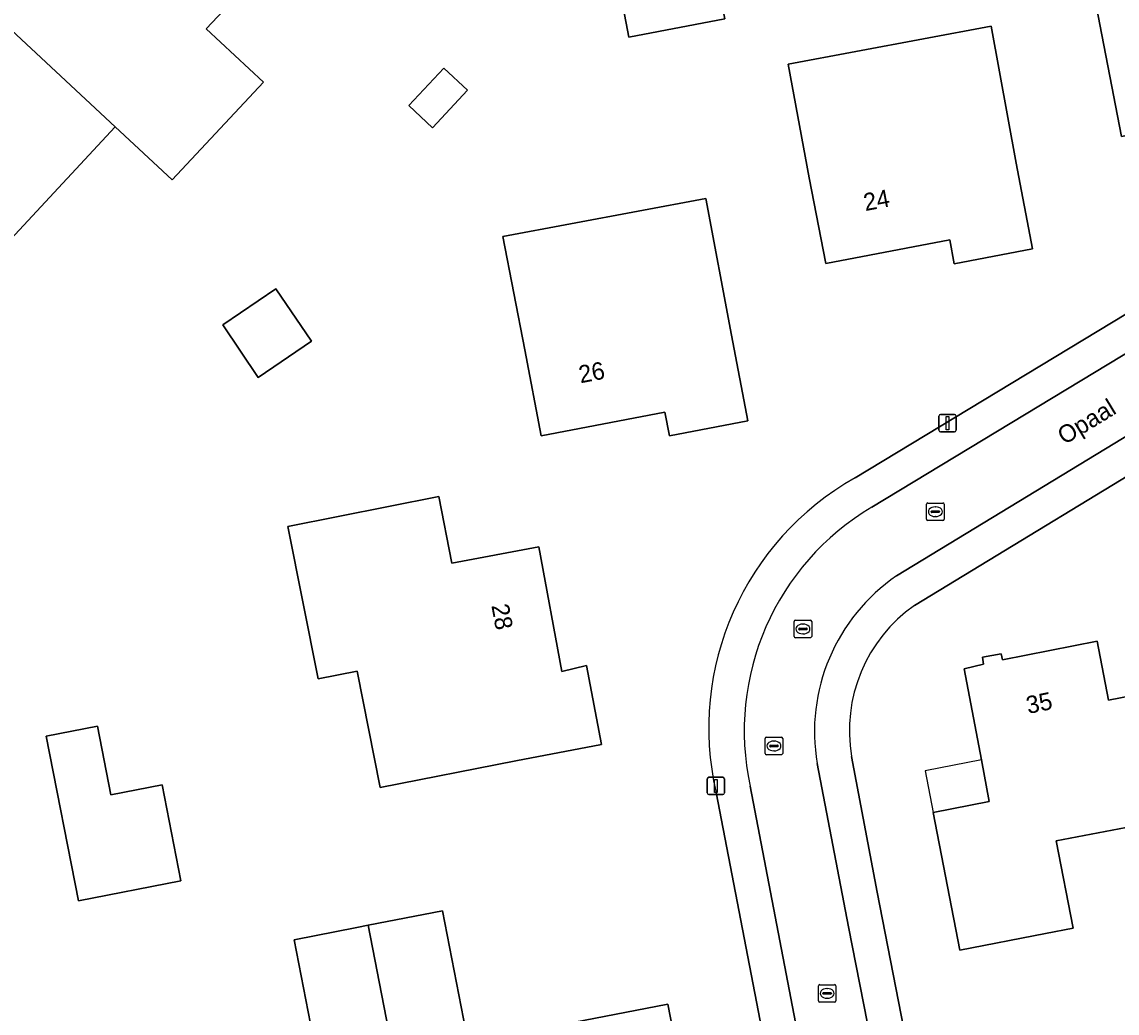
# Model space of a CAD drawing. Extents: x 159626 to 160723, y 388173 to 389416.
# Drawn here: x 160524.4 to 160587.1, y 388605.6 to 388662.3 of the extents above; entities that cross this region are included whole.
import ezdxf

# ---------------------------------------------------------------- set-up
doc = ezdxf.new("R2010")
doc.units = 0
for name, color, linetype in [('IMGEO_Erf', 7, 'Continuous'), ('IMGEO_Kolk', 7, 'Continuous'), ('IMGEO_Lichtmast', 7, 'Continuous'), ('IMGEO_Openbare_ruimte_label', 7, 'Continuous'), ('IMGEO_Pand', 7, 'Continuous'), ('IMGEO_Pand_nummerreeks', 7, 'Continuous'), ('IMGEO_Pand_overbouw', 7, 'Continuous'), ('IMGEO_Rijbaan_lokaal_open', 7, 'Continuous'), ('IMGEO_Rioolput', 7, 'Continuous'), ('IMGEO_Voetpad_open', 7, 'Continuous')]:
    doc.layers.add(name, color=color, linetype=linetype)

msp = doc.modelspace()

# ---------------------------------------------------------------- linework, layer by layer
at = {"layer": 'IMGEO_Erf'}
for points in [[(160572.142, 388636.187), (160610.541, 388659.402), (160601.286, 388671.146)], [(160538.301, 388665.437), (160534.998, 388661.891), (160538.266, 388658.846), (160533.051, 388653.247), (160529.782, 388656.292), (160521.257, 388647.14)], [(160608.567, 388648.957), (160575.542, 388628.891)], [(160571.941, 388620.243), (160573.404, 388612.468), (160576.301, 388597.7), (160578.267, 388598.087), (160579.735, 388590.555), (160581.22, 388582.936), (160591.083, 388532.318)], [(160569.491, 388590.697), (160566.808, 388604.612), (160564.184, 388618.18)]]:
    msp.add_lwpolyline(points, dxfattribs=at)
for points in [[(160587.4, 388655.741), (160584.936, 388668.484), (160596.546, 388670.695), (160597.815, 388664.216), (160598.708, 388659.296), (160591.559, 388657.997), (160591.895, 388656.595)], [(160559.2, 388661.429), (160558.068, 388667.337), (160563.546, 388668.37), (160564.691, 388662.478)], [(160569.523, 388653.37), (160568.316, 388659.872), (160579.941, 388662.043), (160581.365, 388654.214), (160582.302, 388649.302), (160577.816, 388648.446), (160577.572, 388649.829), (160570.469, 388648.46)], [(160546.592, 388657.51), (160548.591, 388659.655), (160549.957, 388658.382), (160547.958, 388656.236)], [(160553.228, 388643.519), (160551.979, 388650.008), (160563.594, 388652.195), (160565.071, 388644.367), (160566.002, 388639.454), (160561.512, 388638.603), (160561.248, 388639.961), (160554.167, 388638.607)], [(160541.018, 388644.01), (160537.974, 388641.947), (160535.939, 388644.95), (160538.983, 388647.013)], [(160548.307, 388635.12), (160549.061, 388631.317), (160554.029, 388632.241), (160555.355, 388625.113), (160556.761, 388625.449), (160557.631, 388620.935), (160552.722, 388619.989), (160544.948, 388618.458), (160543.627, 388625.12), (160541.403, 388624.679), (160539.673, 388633.409)], [(160584.628, 388610.406), (160583.058, 388610.103), (160578.148, 388609.154), (160576.621, 388617.038), (160579.829, 388617.66), (160579.38, 388620.042), (160578.395, 388625.264), (160579.507, 388625.529), (160579.435, 388625.923), (160580.515, 388626.127), (160580.593, 388625.78), (160586.008, 388626.835), (160586.664, 388623.459), (160588.815, 388623.877), (160592.882, 388617.311), (160592.61, 388617.14), (160592.179, 388617.841), (160587.918, 388617.012), (160588.065, 388616.256), (160583.663, 388615.406)], [(160528.767, 388621.969), (160529.531, 388618.039), (160532.479, 388618.612), (160533.547, 388613.12), (160527.675, 388611.987), (160525.829, 388621.398)], [(160561.432, 388606.063), (160562.69, 388599.592), (160563.657, 388594.686), (160556.59, 388593.292), (160556.858, 388591.944), (160552.358, 388591.076), (160551.073, 388597.65), (160550.595, 388600.098), (160546.465, 388599.294), (160542.326, 388598.488), (160542.789, 388596.066), (160544.05, 388589.465), (160539.548, 388588.581), (160539.28, 388589.964), (160532.196, 388588.592), (160531.246, 388593.501), (160530.011, 388599.966), (160541.491, 388602.191), (160540.026, 388609.753), (160543.615, 388610.451), (160544.267, 388610.578), (160548.523, 388611.405), (160549.994, 388603.839)]]:
    msp.add_lwpolyline(points, close=True, dxfattribs=at)
for centre, radius, start, end in [((160580.203, 388621.863), 16.437, 119.36828, 192.94668), ((160580.591, 388621.715), 8.775, 125.13102, 189.65559)]:
    msp.add_arc(centre, radius, start, end, dxfattribs=at)
at = {"layer": 'IMGEO_Kolk'}
for p, q in [((160576.241, 388633.827), (160576.241, 388634.679)), ((160576.316, 388634.753), (160577.168, 388634.753)), ((160576.729, 388634.533), (160576.754, 388634.533)), ((160577.242, 388634.679), (160577.242, 388633.827)), ((160576.5, 388634.247), (160576.5, 388634.259)), ((160576.938, 388634.21), (160576.54, 388634.21)), ((160576.543, 388634.296), (160576.941, 388634.296)), ((160576.752, 388633.973), (160576.727, 388633.973)), ((160576.984, 388634.259), (160576.984, 388634.247)), ((160577.168, 388633.753), (160576.316, 388633.753)), ((160567.076, 388621.345), (160567.928, 388621.345)), ((160567.001, 388620.419), (160567.001, 388621.271)), ((160567.26, 388620.839), (160567.26, 388620.851)), ((160567.698, 388620.802), (160567.3, 388620.802)), ((160567.303, 388620.888), (160567.701, 388620.888)), ((160567.489, 388621.125), (160567.514, 388621.125)), ((160567.744, 388620.851), (160567.744, 388620.839)), ((160568.002, 388621.271), (160568.002, 388620.419)), ((160567.928, 388620.345), (160567.076, 388620.345)), ((160567.512, 388620.565), (160567.487, 388620.565)), ((160570.045, 388606.252), (160570.045, 388607.104)), ((160570.12, 388607.178), (160570.972, 388607.178)), ((160570.533, 388606.958), (160570.558, 388606.958)), ((160571.046, 388607.104), (160571.046, 388606.252)), ((160570.304, 388606.672), (160570.304, 388606.684)), ((160570.742, 388606.635), (160570.344, 388606.635)), ((160570.347, 388606.721), (160570.745, 388606.721)), ((160570.556, 388606.398), (160570.531, 388606.398)), ((160570.788, 388606.684), (160570.788, 388606.672)), ((160570.972, 388606.178), (160570.12, 388606.178))]:
    msp.add_line(p, q, dxfattribs=at)
for points in [[(160576.241, 388633.827), (160576.241, 388634.679)], [(160576.316, 388634.753), (160577.168, 388634.753)], [(160577.242, 388634.679), (160577.242, 388633.827)], [(160577.168, 388633.753), (160576.316, 388633.753)], [(160567.076, 388621.345), (160567.928, 388621.345)], [(160567.001, 388620.419), (160567.001, 388621.271)], [(160568.002, 388621.271), (160568.002, 388620.419)], [(160567.928, 388620.345), (160567.076, 388620.345)], [(160570.045, 388606.252), (160570.045, 388607.104)], [(160570.12, 388607.178), (160570.972, 388607.178)], [(160571.046, 388607.104), (160571.046, 388606.252)], [(160570.972, 388606.178), (160570.12, 388606.178)]]:
    msp.add_lwpolyline(points, dxfattribs=at)
for centre, radius, start, end in [((160576.318, 388634.677), 0.0765, 91.55205, 178.44795), ((160576.318, 388634.677), 0.0765, 91.55205, 178.44795), ((160577.166, 388634.677), 0.0765, 1.55205, 88.44795), ((160577.166, 388634.677), 0.0765, 1.55205, 88.44795), ((160576.54, 388634.256), 0.0403, 85.87752, 175.75265), ((160576.537, 388634.246), 0.0366, 178.93798, 274.71019), ((160576.941, 388634.253), 0.043, 264.86636, 352.45326), ((160576.945, 388634.258), 0.0386, 1.73085, 96.63898), ((160576.318, 388633.829), 0.0765, 181.55205, 268.44795), ((160576.318, 388633.829), 0.0765, 181.55205, 268.44795), ((160577.166, 388633.829), 0.0765, 271.55205, 358.44795), ((160577.166, 388633.829), 0.0765, 271.55205, 358.44795), ((160567.078, 388621.269), 0.0765, 91.55205, 178.44795), ((160567.078, 388621.269), 0.0765, 91.55205, 178.44795), ((160567.926, 388621.269), 0.0765, 1.55205, 88.44795), ((160567.926, 388621.269), 0.0765, 1.55205, 88.44795), ((160567.3, 388620.848), 0.0403, 85.87752, 175.75265), ((160567.297, 388620.838), 0.0366, 178.93798, 274.71019), ((160567.701, 388620.845), 0.043, 264.86636, 352.45326), ((160567.705, 388620.85), 0.0386, 1.73085, 96.63898), ((160567.078, 388620.421), 0.0765, 181.55205, 268.44795), ((160567.078, 388620.421), 0.0765, 181.55205, 268.44795), ((160567.926, 388620.421), 0.0765, 271.55205, 358.44795), ((160567.926, 388620.421), 0.0765, 271.55205, 358.44795), ((160570.122, 388607.102), 0.0765, 91.55205, 178.44795), ((160570.122, 388607.102), 0.0765, 91.55205, 178.44795), ((160570.97, 388607.102), 0.0765, 1.55205, 88.44795), ((160570.97, 388607.102), 0.0765, 1.55205, 88.44795), ((160570.122, 388606.254), 0.0765, 181.55205, 268.44795), ((160570.122, 388606.254), 0.0765, 181.55205, 268.44795), ((160570.344, 388606.681), 0.0403, 85.87752, 175.75265), ((160570.341, 388606.671), 0.0366, 178.93798, 274.71019), ((160570.745, 388606.678), 0.043, 264.86636, 352.45326), ((160570.749, 388606.683), 0.0386, 1.73085, 96.63898), ((160570.97, 388606.254), 0.0765, 271.55205, 358.44795), ((160570.97, 388606.254), 0.0765, 271.55205, 358.44795)]:
    msp.add_arc(centre, radius, start, end, dxfattribs=at)
for centre, major_axis, ratio, start_param, end_param in [((160576.728, 388634.253), (-0.387, 0.002), 0.722429, 4.712389, 7.853982), ((160576.753, 388634.253), (-0.39, 0.002), 0.717154, 1.570796, 4.712389), ((160567.488, 388620.845), (-0.387, 0.002), 0.722429, 4.712389, 7.853982), ((160567.513, 388620.845), (-0.39, 0.002), 0.717154, 1.570796, 4.712389), ((160570.532, 388606.678), (-0.387, 0.002), 0.722429, 4.712389, 7.853982), ((160570.557, 388606.678), (-0.39, 0.002), 0.717154, 1.570796, 4.712389)]:
    msp.add_ellipse(centre, major_axis=major_axis, ratio=ratio, start_param=start_param, end_param=end_param, dxfattribs=at)
at = {"layer": 'IMGEO_Lichtmast'}
for p, q in [((160576.944, 388638.924), (160576.944, 388639.724)), ((160576.944, 388639.724), (160576.944, 388638.924)), ((160577.044, 388639.824), (160577.834, 388639.824)), ((160577.834, 388639.824), (160577.044, 388639.824)), ((160577.934, 388639.724), (160577.934, 388638.924)), ((160577.934, 388638.924), (160577.934, 388639.724)), ((160577.834, 388638.824), (160577.044, 388638.824)), ((160577.044, 388638.824), (160577.834, 388638.824)), ((160563.677, 388618.157), (160563.677, 388618.957)), ((160563.677, 388618.957), (160563.677, 388618.157)), ((160563.777, 388619.057), (160564.567, 388619.057)), ((160564.567, 388619.057), (160563.777, 388619.057)), ((160564.667, 388618.957), (160564.667, 388618.157)), ((160564.667, 388618.157), (160564.667, 388618.957)), ((160564.567, 388618.057), (160563.777, 388618.057)), ((160563.777, 388618.057), (160564.567, 388618.057))]:
    msp.add_line(p, q, dxfattribs=at)
for points in [[(160577.364, 388639.699), (160577.514, 388639.699), (160577.514, 388638.949), (160577.364, 388638.949), (160577.364, 388639.699)], [(160564.097, 388618.932), (160564.247, 388618.932), (160564.247, 388618.182), (160564.097, 388618.182), (160564.097, 388618.932)]]:
    msp.add_lwpolyline(points, dxfattribs=at)
for centre, start, end in [((160577.044, 388639.724), 90, 180), ((160577.044, 388639.724), 90, 180), ((160577.834, 388639.724), 0, 90), ((160577.834, 388639.724), 360, 90), ((160577.044, 388638.924), 180, 270), ((160577.044, 388638.924), 180, 270), ((160577.834, 388638.924), 270, 0), ((160577.834, 388638.924), 270, 0), ((160563.777, 388618.957), 90, 180), ((160563.777, 388618.957), 90, 180), ((160564.567, 388618.957), 0, 90), ((160564.567, 388618.957), 360, 90), ((160563.777, 388618.157), 180, 270), ((160563.777, 388618.157), 180, 270), ((160564.567, 388618.157), 270, 0), ((160564.567, 388618.157), 270, 0)]:
    msp.add_arc(centre, 0.1, start, end, dxfattribs=at)
at = {"layer": 'IMGEO_Pand'}
for points in [[(160538.301, 388665.437), (160530.105, 388673.075), (160529.997, 388672.961), (160527.265, 388670.077), (160526.659, 388669.437), (160524.968, 388671.01), (160519.868, 388665.527), (160521.558, 388663.953), (160529.782, 388656.292), (160533.051, 388653.247), (160538.266, 388658.846), (160534.998, 388661.891)], [(160587.4, 388655.741), (160591.895, 388656.595), (160591.559, 388657.997), (160598.708, 388659.296), (160597.815, 388664.216), (160596.546, 388670.695), (160584.936, 388668.484)], [(160559.2, 388661.429), (160564.691, 388662.478), (160563.546, 388668.37), (160558.068, 388667.337)], [(160521.558, 388663.953), (160521.439, 388663.824), (160519.129, 388661.315), (160518.136, 388660.237), (160516.436, 388661.858), (160511.348, 388656.381), (160513.046, 388654.798), (160521.257, 388647.14), (160529.782, 388656.292)], [(160581.365, 388654.214), (160579.941, 388662.043), (160568.316, 388659.872), (160569.523, 388653.37), (160570.469, 388648.46), (160577.572, 388649.829), (160577.816, 388648.446), (160582.302, 388649.302)], [(160546.592, 388657.51), (160547.958, 388656.236), (160549.957, 388658.382), (160548.591, 388659.655)], [(160565.071, 388644.367), (160563.594, 388652.195), (160551.979, 388650.008), (160553.228, 388643.519), (160554.167, 388638.607), (160561.248, 388639.961), (160561.512, 388638.603), (160566.002, 388639.454)], [(160541.018, 388644.01), (160538.983, 388647.013), (160535.939, 388644.95), (160537.974, 388641.947)], [(160552.722, 388619.989), (160557.631, 388620.935), (160556.761, 388625.449), (160555.355, 388625.113), (160554.029, 388632.241), (160549.061, 388631.317), (160548.307, 388635.12), (160539.673, 388633.409), (160541.403, 388624.679), (160543.627, 388625.12), (160544.948, 388618.458)], [(160579.38, 388620.042), (160579.829, 388617.66), (160576.621, 388617.038), (160578.148, 388609.154), (160583.058, 388610.103), (160584.628, 388610.406), (160583.663, 388615.406), (160588.065, 388616.256), (160587.918, 388617.012), (160592.179, 388617.841), (160592.61, 388617.14), (160592.882, 388617.311), (160588.815, 388623.877), (160586.664, 388623.459), (160586.008, 388626.835), (160580.593, 388625.78), (160580.515, 388626.127), (160579.435, 388625.923), (160579.507, 388625.529), (160578.395, 388625.264)], [(160527.675, 388611.987), (160533.547, 388613.12), (160532.479, 388618.612), (160529.531, 388618.039), (160528.767, 388621.969), (160525.829, 388621.398)], [(160544.267, 388610.578), (160546.465, 388599.294), (160550.595, 388600.098), (160551.073, 388597.65), (160552.358, 388591.076), (160556.858, 388591.944), (160556.59, 388593.292), (160563.657, 388594.686), (160562.69, 388599.592), (160561.432, 388606.063), (160549.994, 388603.839), (160548.523, 388611.405)], [(160544.267, 388610.578), (160543.615, 388610.451), (160540.026, 388609.753), (160541.491, 388602.191), (160530.011, 388599.966), (160531.246, 388593.501), (160532.196, 388588.592), (160539.28, 388589.964), (160539.548, 388588.581), (160544.05, 388589.465), (160542.789, 388596.066), (160542.326, 388598.488), (160546.465, 388599.294)]]:
    msp.add_lwpolyline(points, close=True, dxfattribs=at)
at = {"layer": 'IMGEO_Pand_overbouw'}
msp.add_lwpolyline([(160579.38, 388620.042), (160576.162, 388619.419), (160576.621, 388617.038), (160579.829, 388617.66)], close=True, dxfattribs=at)
at = {"layer": 'IMGEO_Rijbaan_lokaal_open'}
for points in [[(160605.472, 388654.087), (160604.159, 388653.297), (160573.112, 388634.517)], [(160574.52, 388630.578), (160607.395, 388650.558)], [(160566.144, 388618.54), (160568.732, 388605.005), (160571.283, 388592.038), (160573.387, 388592.455), (160575.237, 388592.822), (160571.778, 388610.495), (160569.974, 388619.834)]]:
    msp.add_lwpolyline(points, dxfattribs=at)
for centre, radius, start, end in [((160580.657, 388621.718), 14.857, 120.52087, 192.35251), ((160580.64, 388621.655), 10.82, 124.44488, 189.68675)]:
    msp.add_arc(centre, radius, start, end, dxfattribs=at)
at = {"layer": 'IMGEO_Rioolput'}
for p, q in [((160568.66, 388627.117), (160568.66, 388627.969)), ((160568.735, 388628.043), (160569.587, 388628.043)), ((160568.962, 388627.586), (160569.36, 388627.586)), ((160569.148, 388627.823), (160569.173, 388627.823)), ((160569.661, 388627.969), (160569.661, 388627.117)), ((160569.587, 388627.043), (160568.735, 388627.043)), ((160568.919, 388627.537), (160568.919, 388627.549)), ((160569.357, 388627.5), (160568.959, 388627.5)), ((160569.171, 388627.263), (160569.146, 388627.263)), ((160569.403, 388627.549), (160569.403, 388627.537))]:
    msp.add_line(p, q, dxfattribs=at)
for points in [[(160568.66, 388627.117), (160568.66, 388627.969)], [(160568.735, 388628.043), (160569.587, 388628.043)], [(160569.661, 388627.969), (160569.661, 388627.117)], [(160569.587, 388627.043), (160568.735, 388627.043)]]:
    msp.add_lwpolyline(points, dxfattribs=at)
for centre, radius, start, end in [((160568.737, 388627.967), 0.0765, 91.55205, 178.44795), ((160568.737, 388627.967), 0.0765, 91.55205, 178.44795), ((160568.959, 388627.546), 0.0403, 85.87752, 175.75265), ((160569.364, 388627.548), 0.0386, 1.73085, 96.63898), ((160569.585, 388627.967), 0.0765, 1.55205, 88.44795), ((160569.585, 388627.967), 0.0765, 1.55205, 88.44795), ((160568.737, 388627.119), 0.0765, 181.55205, 268.44795), ((160568.737, 388627.119), 0.0765, 181.55205, 268.44795), ((160568.956, 388627.536), 0.0366, 178.93798, 274.71019), ((160569.36, 388627.543), 0.043, 264.86636, 352.45326), ((160569.585, 388627.119), 0.0765, 271.55205, 358.44795), ((160569.585, 388627.119), 0.0765, 271.55205, 358.44795)]:
    msp.add_arc(centre, radius, start, end, dxfattribs=at)
for centre, major_axis, ratio, start_param, end_param in [((160569.147, 388627.543), (-0.387, 0.002), 0.722429, 4.712389, 7.853982), ((160569.172, 388627.543), (-0.39, 0.002), 0.717154, 1.570796, 4.712389)]:
    msp.add_ellipse(centre, major_axis=major_axis, ratio=ratio, start_param=start_param, end_param=end_param, dxfattribs=at)
at = {"layer": 'IMGEO_Voetpad_open'}
for points in [[(160573.112, 388634.517), (160604.159, 388653.297), (160605.472, 388654.087), (160611.802, 388657.892), (160610.541, 388659.402), (160572.142, 388636.187)], [(160607.395, 388650.558), (160574.52, 388630.578)], [(160575.542, 388628.891), (160608.567, 388648.957)], [(160580.65, 388582.861), (160581.22, 388582.936), (160579.735, 388590.555), (160578.267, 388598.087), (160576.301, 388597.7), (160573.404, 388612.468), (160571.941, 388620.243)], [(160569.974, 388619.834), (160571.778, 388610.495), (160575.237, 388592.822), (160573.387, 388592.455), (160574.363, 388587.99)], [(160564.184, 388618.18), (160566.808, 388604.612), (160569.491, 388590.697)], [(160573.387, 388592.455), (160571.283, 388592.038), (160568.732, 388605.005), (160566.144, 388618.54)]]:
    msp.add_lwpolyline(points, dxfattribs=at)
for centre, radius, start, end in [((160580.203, 388621.863), 16.437, 119.36828, 192.94668), ((160580.657, 388621.718), 14.857, 120.52087, 192.35251), ((160580.64, 388621.655), 10.82, 124.44488, 189.68675), ((160580.591, 388621.715), 8.775, 125.13102, 189.65559)]:
    msp.add_arc(centre, radius, start, end, dxfattribs=at)

# ---------------------------------------------------------------- texts
at = {"layer": 'IMGEO_Openbare_ruimte_label'}
msp.add_text('Opaal', height=1, rotation=31.25849, dxfattribs=at).set_placement((160584.131, 388638.064))
at = {"layer": 'IMGEO_Pand_nummerreeks'}
for s, rotation, p in [('24', 10.90916, (160572.733, 388651.462)), ('26', 10.82519, (160556.422, 388641.604)), ('28', 280.5381, (160551.316, 388628.887)), ('35', 11.65975, (160582.055, 388622.67))]:
    msp.add_text(s, height=1, rotation=rotation, dxfattribs=at).set_placement(p)

doc.saveas('drawing.dxf')
